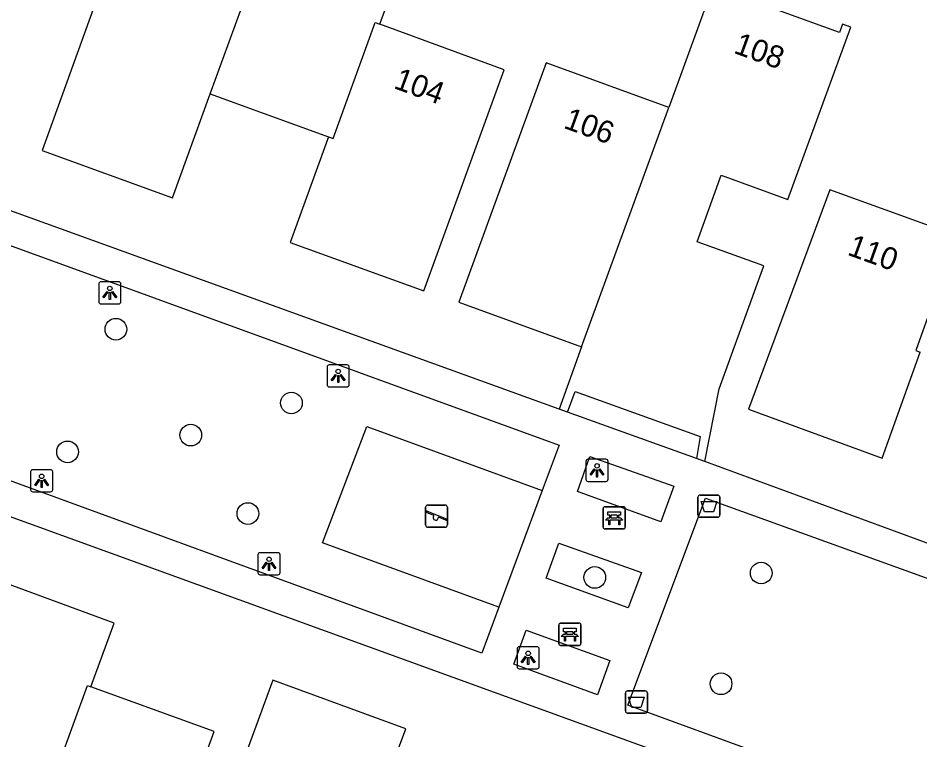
# Model space of a CAD drawing. Extents: x 155275 to 156263, y 382654 to 383635.
# Drawn here: x 156044.2 to 156084.89, y 383082.31 to 383114.9 of the extents above; entities that cross this region are included whole.
import ezdxf

# ---------------------------------------------------------------- set-up
doc = ezdxf.new("R2010")
doc.units = 0
for name, color, linetype in [('IMGEO_Afvalbak', 7, 'Continuous'), ('IMGEO_Bank', 7, 'Continuous'), ('IMGEO_Boom', 7, 'Continuous'), ('IMGEO_Groenvoorziening', 7, 'Continuous'), ('IMGEO_Lichtpunt', 7, 'Continuous'), ('IMGEO_Pand', 7, 'Continuous'), ('IMGEO_Pand_nummerreeks', 7, 'Continuous'), ('IMGEO_Speelvoorziening', 7, 'Continuous'), ('IMGEO_Voetpad_open', 7, 'Continuous')]:
    doc.layers.add(name, color=color, linetype=linetype)

msp = doc.modelspace()

# ---------------------------------------------------------------- linework, layer by layer
at = {"layer": 'IMGEO_Afvalbak'}
for p, q in [((156074.975, 383093.364), (156075.765, 383093.364)), ((156075.765, 383093.364), (156074.975, 383093.364)), ((156074.875, 383092.464), (156074.875, 383093.264)), ((156074.875, 383093.264), (156074.875, 383092.464)), ((156075.865, 383093.264), (156075.865, 383092.464)), ((156075.865, 383092.464), (156075.865, 383093.264)), ((156075.765, 383092.364), (156074.975, 383092.364)), ((156074.975, 383092.364), (156075.765, 383092.364)), ((156071.603, 383083.623), (156071.603, 383084.423)), ((156071.603, 383084.423), (156071.603, 383083.623)), ((156071.703, 383084.523), (156072.493, 383084.523)), ((156072.493, 383084.523), (156071.703, 383084.523)), ((156072.593, 383084.423), (156072.593, 383083.623)), ((156072.593, 383083.623), (156072.593, 383084.423)), ((156072.493, 383083.523), (156071.703, 383083.523)), ((156071.703, 383083.523), (156072.493, 383083.523))]:
    msp.add_line(p, q, dxfattribs=at)
for points in [[(156075.018, 383093.078), (156075.722, 383093.078), (156075.573, 383092.608), (156075.167, 383092.608), (156075.018, 383093.078)], [(156071.746, 383084.237), (156072.45, 383084.237), (156072.301, 383083.767), (156071.895, 383083.767), (156071.746, 383084.237)]]:
    msp.add_lwpolyline(points, dxfattribs=at)
for centre, start, end in [((156074.975, 383093.264), 90, 180), ((156074.975, 383093.264), 90, 180), ((156075.765, 383093.264), 0, 90), ((156075.765, 383093.264), 360, 90), ((156074.975, 383092.464), 180, 270), ((156074.975, 383092.464), 180, 270), ((156075.765, 383092.464), 270, 0), ((156075.765, 383092.464), 270, 0), ((156071.703, 383084.423), 90, 180), ((156071.703, 383084.423), 90, 180), ((156072.493, 383084.423), 0, 90), ((156072.493, 383084.423), 360, 90), ((156071.703, 383083.623), 180, 270), ((156071.703, 383083.623), 180, 270), ((156072.493, 383083.623), 270, 0), ((156072.493, 383083.623), 270, 0)]:
    msp.add_arc(centre, 0.1, start, end, dxfattribs=at)
at = {"layer": 'IMGEO_Bank'}
for p, q in [((156070.597, 383091.908), (156070.597, 383092.749)), ((156070.597, 383092.749), (156070.597, 383091.908)), ((156070.672, 383092.833), (156071.513, 383092.833)), ((156071.513, 383092.833), (156070.672, 383092.833)), ((156071.597, 383092.758), (156071.597, 383091.917)), ((156071.597, 383091.917), (156071.597, 383092.758)), ((156071.294, 383092.231), (156070.901, 383092.231)), ((156070.906, 383092.339), (156070.906, 383092.445)), ((156070.95, 383092.445), (156070.95, 383092.339)), ((156071.238, 383092.451), (156070.956, 383092.451)), ((156070.956, 383092.333), (156071.238, 383092.333)), ((156071.244, 383092.339), (156071.244, 383092.445)), ((156071.288, 383092.445), (156071.288, 383092.339)), ((156071.522, 383091.833), (156070.681, 383091.833)), ((156070.681, 383091.833), (156071.522, 383091.833)), ((156068.597, 383086.653), (156068.597, 383087.494)), ((156068.597, 383087.494), (156068.597, 383086.653)), ((156068.672, 383087.578), (156069.513, 383087.578)), ((156069.513, 383087.578), (156068.672, 383087.578)), ((156069.597, 383087.503), (156069.597, 383086.662)), ((156069.597, 383086.662), (156069.597, 383087.503)), ((156069.294, 383086.976), (156068.901, 383086.976)), ((156068.906, 383087.084), (156068.906, 383087.19)), ((156068.95, 383087.19), (156068.95, 383087.084)), ((156069.238, 383087.196), (156068.956, 383087.196)), ((156068.956, 383087.078), (156069.238, 383087.078)), ((156069.244, 383087.084), (156069.244, 383087.19)), ((156069.288, 383087.19), (156069.288, 383087.084)), ((156069.522, 383086.578), (156068.681, 383086.578)), ((156068.681, 383086.578), (156069.522, 383086.578))]:
    msp.add_line(p, q, dxfattribs=at)
for points in [[(156070.9, 383092.451), (156070.814, 383092.451), (156070.814, 383092.612), (156071.377, 383092.612), (156071.377, 383092.451), (156071.294, 383092.451)], [(156070.844, 383092.231), (156070.702, 383092.231), (156070.814, 383092.333), (156070.9, 383092.333)], [(156070.894, 383092.224), (156070.894, 383092.017), (156070.851, 383092.017), (156070.851, 383092.224)], [(156071.294, 383092.333), (156071.377, 383092.333), (156071.489, 383092.231), (156071.35, 383092.231)], [(156071.344, 383092.224), (156071.344, 383092.017), (156071.3, 383092.017), (156071.3, 383092.224)], [(156068.9, 383087.196), (156068.814, 383087.196), (156068.814, 383087.357), (156069.377, 383087.357), (156069.377, 383087.196), (156069.294, 383087.196)], [(156068.844, 383086.976), (156068.702, 383086.976), (156068.814, 383087.078), (156068.9, 383087.078)], [(156068.894, 383086.969), (156068.894, 383086.762), (156068.851, 383086.762), (156068.851, 383086.969)], [(156069.294, 383087.078), (156069.377, 383087.078), (156069.489, 383086.976), (156069.35, 383086.976)], [(156069.344, 383086.969), (156069.344, 383086.762), (156069.3, 383086.762), (156069.3, 383086.969)]]:
    msp.add_lwpolyline(points, dxfattribs=at)
for centre, radius, start, end in [((156070.675, 383092.755), 0.0779, 92.4484, 184.2845), ((156070.675, 383092.755), 0.0779, 92.4484, 184.2845), ((156071.519, 383092.755), 0.0779, 2.4484, 94.2845), ((156071.519, 383092.755), 0.0779, 2.4484, 94.2845), ((156070.844, 383092.224), 0.00671, 2.8957, 87.1043), ((156070.901, 383092.224), 0.00671, 92.8957, 177.1043), ((156070.899, 383092.444), 0.00671, 2.8957, 87.1043), ((156070.899, 383092.34), 0.00671, 272.8957, 357.1043), ((156070.956, 383092.444), 0.00671, 92.8957, 177.1043), ((156070.956, 383092.34), 0.00671, 182.8957, 267.1043), ((156071.238, 383092.444), 0.00671, 2.8957, 87.1043), ((156071.238, 383092.34), 0.00671, 272.8957, 357.1043), ((156071.295, 383092.444), 0.00671, 92.8957, 177.1043), ((156071.295, 383092.34), 0.00671, 182.8957, 267.1043), ((156071.293, 383092.224), 0.00671, 2.8957, 87.1043), ((156071.35, 383092.224), 0.00671, 92.8957, 177.1043), ((156070.675, 383091.911), 0.0779, 182.4484, 274.2845), ((156070.675, 383091.911), 0.0779, 182.4484, 274.2845), ((156071.519, 383091.911), 0.0779, 272.4484, 4.2845), ((156071.519, 383091.911), 0.0779, 272.4484, 4.2845), ((156068.675, 383087.5), 0.0779, 92.4484, 184.2845), ((156068.675, 383087.5), 0.0779, 92.4484, 184.2845), ((156069.519, 383087.5), 0.0779, 2.4484, 94.2845), ((156069.519, 383087.5), 0.0779, 2.4484, 94.2845), ((156068.844, 383086.969), 0.00671, 2.8957, 87.1043), ((156068.901, 383086.969), 0.00671, 92.8957, 177.1043), ((156068.899, 383087.189), 0.00671, 2.8957, 87.1043), ((156068.899, 383087.085), 0.00671, 272.8957, 357.1043), ((156068.956, 383087.189), 0.00671, 92.8957, 177.1043), ((156068.956, 383087.085), 0.00671, 182.8957, 267.1043), ((156069.238, 383087.189), 0.00671, 2.8957, 87.1043), ((156069.238, 383087.085), 0.00671, 272.8957, 357.1043), ((156069.295, 383087.189), 0.00671, 92.8957, 177.1043), ((156069.295, 383087.085), 0.00671, 182.8957, 267.1043), ((156069.293, 383086.969), 0.00671, 2.8957, 87.1043), ((156069.35, 383086.969), 0.00671, 92.8957, 177.1043), ((156068.675, 383086.656), 0.0779, 182.4484, 274.2845), ((156068.675, 383086.656), 0.0779, 182.4484, 274.2845), ((156069.519, 383086.656), 0.0779, 272.4484, 4.2845), ((156069.519, 383086.656), 0.0779, 272.4484, 4.2845)]:
    msp.add_arc(centre, radius, start, end, dxfattribs=at)
at = {"layer": 'IMGEO_Boom'}
for centre in [(156048.614, 383100.848), (156056.533, 383097.519), (156051.993, 383096.07), (156046.436, 383095.313), (156054.57, 383092.529), (156070.222, 383089.646), (156077.728, 383089.844), (156075.917, 383084.843)]:
    msp.add_circle(centre, 0.489, dxfattribs=at)
at = {"layer": 'IMGEO_Groenvoorziening'}
msp.add_lwpolyline([(156065.894, 383088.3), (156057.937, 383091.203), (156059.93, 383096.461), (156067.854, 383093.569)], dxfattribs=at)
at = {"layer": 'IMGEO_Lichtpunt'}
for p, q in [((156047.842, 383102.894), (156047.842, 383102.087)), ((156047.842, 383102.894), (156047.842, 383102.087)), ((156048.744, 383102.989), (156047.936, 383102.989)), ((156048.744, 383102.989), (156047.936, 383102.989)), ((156048.838, 383102.087), (156048.838, 383102.894)), ((156048.838, 383102.087), (156048.838, 383102.894)), ((156047.936, 383101.993), (156048.744, 383101.993)), ((156047.936, 383101.993), (156048.744, 383101.993)), ((156058.146, 383099.146), (156058.146, 383098.339)), ((156058.146, 383099.146), (156058.146, 383098.339)), ((156059.048, 383099.241), (156058.24, 383099.241)), ((156059.048, 383099.241), (156058.24, 383099.241)), ((156059.142, 383098.339), (156059.142, 383099.146)), ((156059.142, 383098.339), (156059.142, 383099.146)), ((156058.24, 383098.245), (156059.048, 383098.245)), ((156058.24, 383098.245), (156059.048, 383098.245)), ((156070.726, 383094.978), (156069.918, 383094.978)), ((156070.726, 383094.978), (156069.918, 383094.978)), ((156069.824, 383094.883), (156069.824, 383094.076)), ((156069.824, 383094.883), (156069.824, 383094.076)), ((156070.82, 383094.076), (156070.82, 383094.883)), ((156070.82, 383094.076), (156070.82, 383094.883)), ((156044.769, 383094.411), (156044.769, 383093.604)), ((156044.769, 383094.411), (156044.769, 383093.604)), ((156045.671, 383094.506), (156044.863, 383094.506)), ((156045.671, 383094.506), (156044.863, 383094.506)), ((156045.765, 383093.604), (156045.765, 383094.411)), ((156045.765, 383093.604), (156045.765, 383094.411)), ((156069.918, 383093.982), (156070.726, 383093.982)), ((156069.918, 383093.982), (156070.726, 383093.982)), ((156044.863, 383093.51), (156045.671, 383093.51)), ((156044.863, 383093.51), (156045.671, 383093.51)), ((156055.026, 383090.666), (156055.026, 383089.859)), ((156055.026, 383090.666), (156055.026, 383089.859)), ((156055.928, 383090.761), (156055.12, 383090.761)), ((156055.928, 383090.761), (156055.12, 383090.761)), ((156056.022, 383089.859), (156056.022, 383090.666)), ((156056.022, 383089.859), (156056.022, 383090.666)), ((156055.12, 383089.765), (156055.928, 383089.765)), ((156055.12, 383089.765), (156055.928, 383089.765)), ((156066.716, 383086.421), (156066.716, 383085.614)), ((156066.716, 383086.421), (156066.716, 383085.614)), ((156067.618, 383086.516), (156066.81, 383086.516)), ((156067.618, 383086.516), (156066.81, 383086.516)), ((156067.712, 383085.614), (156067.712, 383086.421)), ((156067.712, 383085.614), (156067.712, 383086.421)), ((156066.81, 383085.52), (156067.618, 383085.52)), ((156066.81, 383085.52), (156067.618, 383085.52))]:
    msp.add_line(p, q, dxfattribs=at)
for points in [[(156048.216, 383102.558), (156048.255, 383102.53), (156048.067, 383102.268), (156048.029, 383102.295), (156048.216, 383102.558)], [(156048.318, 383102.51), (156048.365, 383102.51), (156048.365, 383102.188), (156048.318, 383102.188), (156048.318, 383102.51)], [(156048.428, 383102.53), (156048.466, 383102.557), (156048.653, 383102.295), (156048.614, 383102.267), (156048.428, 383102.53)], [(156058.52, 383098.81), (156058.559, 383098.782), (156058.371, 383098.52), (156058.333, 383098.547), (156058.52, 383098.81)], [(156058.622, 383098.762), (156058.669, 383098.762), (156058.669, 383098.44), (156058.622, 383098.44), (156058.622, 383098.762)], [(156058.732, 383098.782), (156058.77, 383098.809), (156058.957, 383098.547), (156058.918, 383098.519), (156058.732, 383098.782)], [(156070.198, 383094.547), (156070.237, 383094.519), (156070.049, 383094.257), (156070.011, 383094.284), (156070.198, 383094.547)], [(156070.41, 383094.519), (156070.448, 383094.546), (156070.635, 383094.284), (156070.596, 383094.256), (156070.41, 383094.519)], [(156070.3, 383094.499), (156070.347, 383094.499), (156070.347, 383094.177), (156070.3, 383094.177), (156070.3, 383094.499)], [(156045.143, 383094.075), (156045.182, 383094.047), (156044.994, 383093.785), (156044.956, 383093.812), (156045.143, 383094.075)], [(156045.245, 383094.027), (156045.292, 383094.027), (156045.292, 383093.705), (156045.245, 383093.705), (156045.245, 383094.027)], [(156045.355, 383094.047), (156045.393, 383094.074), (156045.58, 383093.812), (156045.541, 383093.784), (156045.355, 383094.047)], [(156055.4, 383090.33), (156055.439, 383090.302), (156055.251, 383090.04), (156055.213, 383090.067), (156055.4, 383090.33)], [(156055.502, 383090.282), (156055.549, 383090.282), (156055.549, 383089.96), (156055.502, 383089.96), (156055.502, 383090.282)], [(156055.612, 383090.302), (156055.65, 383090.329), (156055.837, 383090.067), (156055.798, 383090.039), (156055.612, 383090.302)], [(156067.09, 383086.085), (156067.129, 383086.057), (156066.941, 383085.795), (156066.903, 383085.822), (156067.09, 383086.085)], [(156067.192, 383086.037), (156067.239, 383086.037), (156067.239, 383085.715), (156067.192, 383085.715), (156067.192, 383086.037)], [(156067.302, 383086.057), (156067.34, 383086.084), (156067.527, 383085.822), (156067.488, 383085.794), (156067.302, 383086.057)]]:
    msp.add_lwpolyline(points, dxfattribs=at)
for centre in [(156048.341, 383102.692), (156058.645, 383098.944), (156070.323, 383094.681), (156045.268, 383094.209), (156055.525, 383090.464), (156067.215, 383086.219)]:
    msp.add_circle(centre, 0.0994, dxfattribs=at)
for centre, start, end in [((156047.936, 383102.894), 90, 180), ((156047.936, 383102.894), 90, 180), ((156048.744, 383102.894), 0, 90), ((156048.744, 383102.894), 0, 90), ((156047.936, 383102.087), 180, 270), ((156047.936, 383102.087), 180, 270), ((156048.744, 383102.087), 270, 0), ((156048.744, 383102.087), 270, 360), ((156058.24, 383099.146), 90, 180), ((156058.24, 383099.146), 90, 180), ((156059.048, 383099.146), 0, 90), ((156059.048, 383099.146), 0, 90), ((156058.24, 383098.339), 180, 270), ((156058.24, 383098.339), 180, 270), ((156059.048, 383098.339), 270, 0), ((156059.048, 383098.339), 270, 360), ((156069.918, 383094.883), 90, 180), ((156069.918, 383094.883), 90, 180), ((156070.726, 383094.883), 0, 90), ((156070.726, 383094.883), 0, 90), ((156044.863, 383094.411), 90, 180), ((156044.863, 383094.411), 90, 180), ((156045.671, 383094.411), 0, 90), ((156045.671, 383094.411), 0, 90), ((156069.918, 383094.076), 180, 270), ((156069.918, 383094.076), 180, 270), ((156070.726, 383094.076), 270, 0), ((156070.726, 383094.076), 270, 360), ((156044.863, 383093.604), 180, 270), ((156044.863, 383093.604), 180, 270), ((156045.671, 383093.604), 270, 0), ((156045.671, 383093.604), 270, 360), ((156055.12, 383090.666), 90, 180), ((156055.12, 383090.666), 90, 180), ((156055.928, 383090.666), 0, 90), ((156055.928, 383090.666), 0, 90), ((156055.12, 383089.859), 180, 270), ((156055.12, 383089.859), 180, 270), ((156055.928, 383089.859), 270, 0), ((156055.928, 383089.859), 270, 360), ((156066.81, 383086.421), 90, 180), ((156066.81, 383086.421), 90, 180), ((156067.618, 383086.421), 0, 90), ((156067.618, 383086.421), 0, 90), ((156066.81, 383085.614), 180, 270), ((156066.81, 383085.614), 180, 270), ((156067.618, 383085.614), 270, 0), ((156067.618, 383085.614), 270, 360)]:
    msp.add_arc(centre, 0.0946, start, end, dxfattribs=at)
at = {"layer": 'IMGEO_Pand'}
for points in [[(156056.097, 383129.843), (156051.667, 383117.745), (156048.84, 383118.78), (156045.295, 383108.918), (156051.166, 383106.777), (156052.862, 383111.468)], [(156052.862, 383111.468), (156056.292, 383120.877)], [(156060.529, 383114.615), (156062.044, 383118.789), (156056.292, 383120.877)], [(156075.179, 383094.874), (156075.838, 383098.158), (156077.844, 383103.706), (156074.834, 383104.794), (156075.93, 383107.801), (156078.936, 383106.706), (156081.775, 383114.479), (156081.399, 383114.616), (156081.262, 383114.241), (156075.935, 383116.179), (156076.07, 383116.554), (156075.684, 383116.693), (156073.567, 383110.862)], [(156058.203, 383109.535), (156056.473, 383104.758), (156062.504, 383102.575), (156066.14, 383112.566), (156060.529, 383114.615)], [(156058.203, 383109.535), (156058.419, 383109.457), (156060.315, 383114.693), (156060.529, 383114.615)], [(156073.567, 383110.862), (156068.026, 383112.879), (156064.084, 383102.071), (156066.525, 383101.182), (156069.622, 383100.054)], [(156052.862, 383111.468), (156053.776, 383111.137), (156058.203, 383109.535)], [(156069.622, 383100.054), (156073.567, 383110.862)], [(156086.366, 383105.144), (156080.831, 383107.149), (156077.158, 383097.244), (156083.19, 383095.031), (156084.896, 383099.815)], [(156086.366, 383105.144), (156086.559, 383105.074), (156084.708, 383099.883), (156084.896, 383099.815)], [(156069.622, 383100.054), (156068.609, 383097.246)], [(156068.986, 383097.104), (156069.332, 383098.045), (156074.971, 383096.009), (156074.804, 383095.006)], [(156068.986, 383097.104), (156068.609, 383097.246)], [(156075.179, 383094.874), (156074.804, 383095.006)], [(156047.487, 383084.709), (156048.533, 383087.587), (156042.528, 383089.794), (156038.908, 383079.832), (156044.599, 383077.722)], [(156061.326, 383081.795), (156061.697, 383082.809), (156055.694, 383085.005), (156052.031, 383074.995), (156057.654, 383072.95)], [(156044.599, 383077.722), (156044.753, 383077.666), (156047.336, 383084.763), (156047.487, 383084.709)], [(156045.703, 383073.119), (156049.109, 383071.888), (156053.054, 383082.682), (156047.487, 383084.709)]]:
    msp.add_lwpolyline(points, dxfattribs=at)
at = {"layer": 'IMGEO_Speelvoorziening'}
for p, q in [((156062.684, 383092.912), (156063.474, 383092.912)), ((156063.474, 383092.912), (156062.684, 383092.912)), ((156062.584, 383092.012), (156062.584, 383092.812)), ((156062.584, 383092.812), (156062.584, 383092.012)), ((156062.967, 383092.44), (156062.628, 383092.577)), ((156062.653, 383092.637), (156063.529, 383092.284)), ((156063.574, 383092.812), (156063.574, 383092.012)), ((156063.574, 383092.012), (156063.574, 383092.812)), ((156063.505, 383092.224), (156063.165, 383092.361)), ((156063.474, 383091.912), (156062.684, 383091.912)), ((156062.684, 383091.912), (156063.474, 383091.912))]:
    msp.add_line(p, q, dxfattribs=at)
for centre, radius, start, end in [((156062.684, 383092.812), 0.1, 90, 180), ((156062.684, 383092.812), 0.1, 90, 180), ((156063.474, 383092.812), 0.1, 0, 90), ((156063.474, 383092.812), 0.1, 360, 90), ((156062.641, 383092.607), 0.0327, 68.078, 248.078), ((156063.046, 383092.35), 0.12, 130.9928, 5.1632), ((156063.517, 383092.254), 0.0327, 248.078, 68.078), ((156062.684, 383092.012), 0.1, 180, 270), ((156062.684, 383092.012), 0.1, 180, 270), ((156063.474, 383092.012), 0.1, 270, 0), ((156063.474, 383092.012), 0.1, 270, 0)]:
    msp.add_arc(centre, radius, start, end, dxfattribs=at)
at = {"layer": 'IMGEO_Voetpad_open'}
for points in [[(156068.609, 383097.246), (156041.9, 383106.898), (156022.042, 383114.189)], [(156038.731, 383098.607), (156041.272, 383105.558), (156068.619, 383095.618), (156067.854, 383093.569)], [(156074.804, 383095.006), (156068.986, 383097.104)], [(156065.894, 383088.3), (156065.126, 383086.232), (156037.877, 383096.183)], [(156035.007, 383095.604), (156082.964, 383078.192)], [(156069.996, 383095.109), (156073.783, 383093.758), (156073.199, 383092.152), (156069.446, 383093.522), (156069.996, 383095.109)], [(156096.554, 383087.016), (156075.179, 383094.874)], [(156067.854, 383093.569), (156065.894, 383088.3)], [(156092.645, 383076.216), (156071.718, 383083.882), (156075.212, 383093.218), (156096.115, 383085.675)], [(156068.605, 383091.198), (156072.333, 383089.862), (156071.72, 383088.268), (156068.032, 383089.61), (156068.605, 383091.198)], [(156067.124, 383087.267), (156070.905, 383085.893), (156070.342, 383084.346), (156066.567, 383085.734), (156067.124, 383087.267)]]:
    msp.add_lwpolyline(points, dxfattribs=at)

# ---------------------------------------------------------------- texts
at = {"layer": 'IMGEO_Pand_nummerreeks'}
for s, rotation, p in [('108', 340.0083, (156076.44, 383113.335)), ('104', 339.939, (156061.102, 383111.744)), ('106', 339.9978, (156068.768, 383109.948)), ('110', 340.0876, (156081.57, 383104.222))]:
    msp.add_text(s, height=1, rotation=rotation, dxfattribs=at).set_placement(p)

doc.saveas('drawing.dxf')
